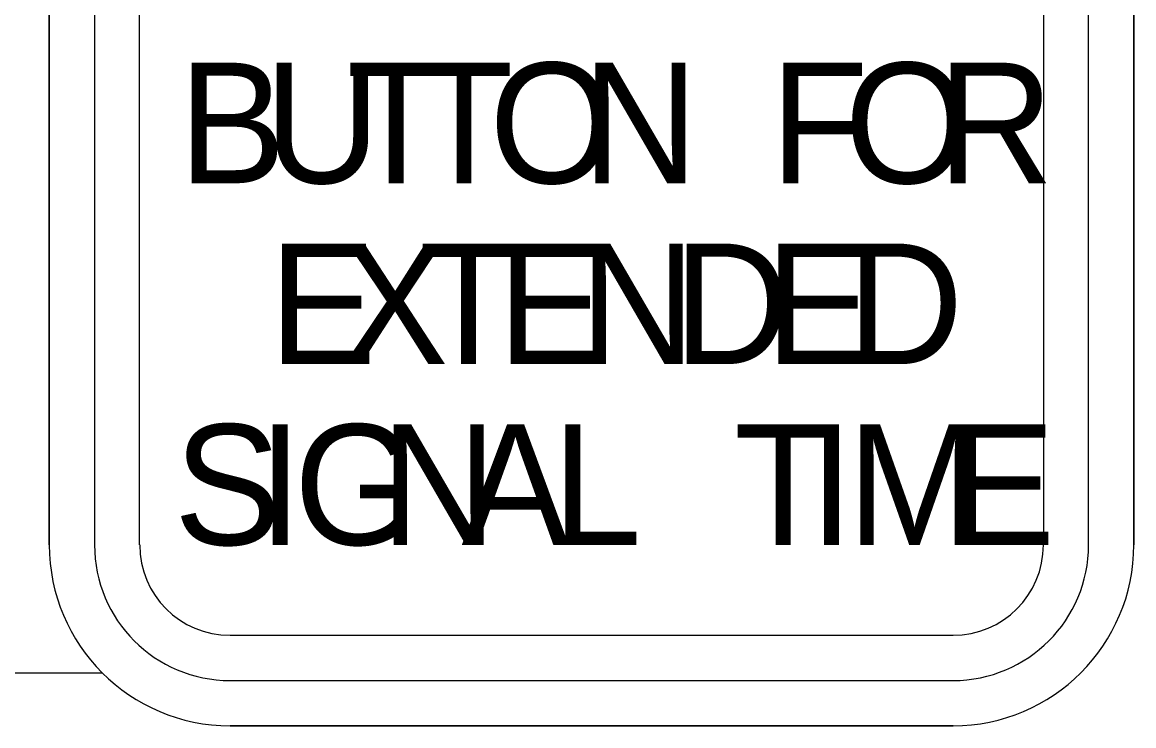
# Model space of a CAD drawing. Extents: x 99982 to 100176, y 99905 to 100011.
# Drawn here: x 100026.1099 to 100026.4212, y 99978.528 to 99978.7249 of the extents above; entities that cross this region are included whole.
import ezdxf

# ---------------------------------------------------------------- set-up
doc = ezdxf.new("R2010")
doc.units = 0
doc.layers.add('TR_SN_ConstructionSigns', color=7, linetype='Continuous')
doc.layers.add('TR_WZ_WorkZoneDetails', color=7, linetype='Continuous')

msp = doc.modelspace()

# ---------------------------------------------------------------- linework, layer by layer
at = {"layer": 'TR_SN_ConstructionSigns'}
for p, q in [((100026.11749, 99978.57859), (100026.11749, 99978.98359)), ((100026.11749, 99978.98359), (100026.11749, 99978.57859)), ((100026.11749, 99978.98359), (100026.11749, 99978.57859)), ((100026.13015, 99978.98359), (100026.13015, 99978.57859)), ((100026.1428, 99978.57859), (100026.1428, 99978.98359)), ((100026.39593, 99978.98359), (100026.39593, 99978.57859)), ((100026.40859, 99978.57859), (100026.40859, 99978.98359)), ((100026.42124, 99978.98359), (100026.42124, 99978.57859)), ((100026.42124, 99978.57859), (100026.42124, 99978.98359)), ((100026.42124, 99978.57859), (100026.42124, 99978.98359)), ((100026.37062, 99978.55327), (100026.16812, 99978.55327)), ((100026.16812, 99978.54062), (100026.37062, 99978.54062)), ((100026.37062, 99978.52796), (100026.16812, 99978.52796)), ((100026.16812, 99978.52796), (100026.37062, 99978.52796)), ((100026.16812, 99978.52796), (100026.37062, 99978.52796))]:
    msp.add_line(p, q, dxfattribs=at)
for centre, radius, start, end in [((100026.16812, 99978.57859), 0.05063, 180, 270), ((100026.16812, 99978.57859), 0.05063, 180, 270), ((100026.16812, 99978.57859), 0.05063, 180, 270), ((100026.16812, 99978.57859), 0.03797, 180, 270), ((100026.16812, 99978.57859), 0.02531, 180, 270), ((100026.37062, 99978.57859), 0.05063, 270, 0), ((100026.37062, 99978.57859), 0.05063, 270, 0), ((100026.37062, 99978.57859), 0.03797, 270, 0), ((100026.37062, 99978.57859), 0.02531, 270, 0), ((100026.37062, 99978.57859), 0.05063, 270, 0)]:
    msp.add_arc(centre, radius, start, end, dxfattribs=at)
at = {"layer": 'TR_WZ_WorkZoneDetails'}
msp.add_line((100025.88922, 99978.54279), (100026.13232, 99978.54279), dxfattribs=at)

# ---------------------------------------------------------------- texts
at = {"layer": 'TR_SN_ConstructionSigns'}
for s, p in [('B', (100026.15362, 99978.67984)), ('U', (100026.17768, 99978.67984)), ('T', (100026.20084, 99978.67984)), ('T', (100026.21987, 99978.67984)), ('O', (100026.24073, 99978.67984)), ('N', (100026.26672, 99978.67984)), ('F', (100026.31937, 99978.67984)), ('O', (100026.34022, 99978.67984)), ('R', (100026.36621, 99978.67984)), ('E', (100026.17892, 99978.62921)), ('X', (100026.19917, 99978.62921)), ('T', (100026.2211, 99978.62921)), ('E', (100026.24304, 99978.62921)), ('N', (100026.26599, 99978.62921)), ('D', (100026.29232, 99978.62921)), ('E', (100026.31797, 99978.62921)), ('D', (100026.34092, 99978.62921)), ('S', (100026.15236, 99978.57859)), ('G', (100026.18597, 99978.57859)), ('I', (100026.17585, 99978.57859)), ('N', (100026.21027, 99978.57859)), ('A', (100026.23295, 99978.57859)), ('L', (100026.25833, 99978.57859)), ('T', (100026.30929, 99978.57859)), ('I', (100026.33029, 99978.57859)), ('M', (100026.34095, 99978.57859)), ('E', (100026.36917, 99978.57859))]:
    msp.add_text(s, height=0.03375, dxfattribs=at).set_placement(p)

doc.saveas('drawing.dxf')
